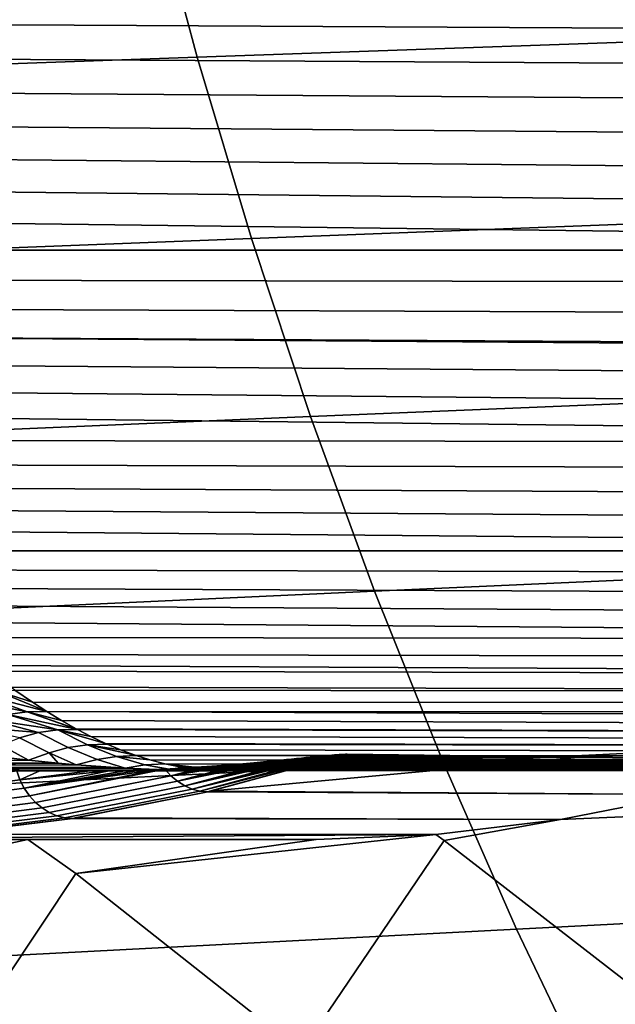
# Model space of a CAD drawing. Header units: metres. Extents: x -240 to 45, y -77 to 27.
# Tile 394 of 656: x -184.29 to -182.55, y -8.33 to -5.46. Entities that reach past the tile are written whole.
import ezdxf

# ---------------------------------------------------------------- set-up
doc = ezdxf.new("R2010")
doc.units = ezdxf.units.M
doc.layers.add('solid_102011X2', color=7, linetype='CONTINUOUS')

msp = doc.modelspace()

# ---------------------------------------------------------------- linework, layer by layer
at = {"layer": 'solid_102011X2'}
for points in [[(-182.132004, -4.978137, 342.194366), (-183.913055, -5.033942, 340.73645), (-183.76918, -5.570897, 340.586121), (-181.991821, -5.509152, 342.043945)], [(-183.913055, -5.033942, 340.73645), (-185.67659, -5.090312, 339.257294), (-185.528992, -5.633263, 339.107086), (-183.76918, -5.570897, 340.586121)], [(-177.782104, -5.51165, 288.353699), (-185.397766, -5.471175, 292.872345), (-185.418793, -5.369528, 292.744904), (-177.699371, -5.406016, 288.156281)], [(-177.857864, -5.617121, 288.552673), (-185.375641, -5.571241, 293.002289), (-185.397766, -5.471175, 292.872345), (-177.782104, -5.51165, 288.353699)], [(-181.991821, -5.509152, 342.043945), (-183.76918, -5.570897, 340.586121), (-183.610855, -6.099257, 340.420715), (-181.837555, -6.031673, 341.878448)], [(-183.76918, -5.570897, 340.586121), (-185.528992, -5.633263, 339.107086), (-185.366562, -6.167518, 338.941803), (-183.610855, -6.099257, 340.420715)], [(-177.926575, -5.722317, 288.753357), (-185.352325, -5.669574, 293.13446), (-185.375641, -5.571241, 293.002289), (-177.857864, -5.617121, 288.552673)], [(-177.988312, -5.826829, 288.955566), (-185.327805, -5.766119, 293.268799), (-185.352325, -5.669574, 293.13446), (-177.926575, -5.722317, 288.753357)], [(-178.043076, -5.930428, 289.159241), (-185.302109, -5.860838, 293.405396), (-185.327805, -5.766119, 293.268799), (-177.988312, -5.826829, 288.955566)], [(-178.090958, -6.032766, 289.364227), (-185.275131, -5.953577, 293.543884), (-185.302109, -5.860838, 293.405396), (-178.043076, -5.930428, 289.159241)], [(-178.131973, -6.133651, 289.570465), (-185.246826, -6.044256, 293.684174), (-185.275131, -5.953577, 293.543884), (-178.090958, -6.032766, 289.364227)], [(-178.131973, -6.133651, 289.570465), (-185.217285, -6.132874, 293.826324), (-185.246826, -6.044256, 293.684174)], [(-181.837555, -6.031673, 341.878448), (-183.610855, -6.099257, 340.420715), (-183.438324, -6.618206, 340.240479), (-181.669449, -6.544892, 341.698059)], [(-183.610855, -6.099257, 340.420715), (-185.366562, -6.167518, 338.941803), (-185.189575, -6.692252, 338.761688), (-183.438324, -6.618206, 340.240479)], [(-178.166199, -6.232761, 289.777802), (-185.186386, -6.219286, 293.970032), (-185.217285, -6.132874, 293.826324), (-178.131973, -6.133651, 289.570465)], [(-178.193665, -6.32993, 289.986176), (-185.154068, -6.303398, 294.115112), (-185.186386, -6.219286, 293.970032), (-178.166199, -6.232761, 289.777802)], [(-178.214493, -6.424839, 290.195343), (-185.120453, -6.385234, 294.261627), (-185.154068, -6.303398, 294.115112), (-178.193665, -6.32993, 289.986176)], [(-178.228683, -6.517333, 290.405273), (-185.085419, -6.464677, 294.409332), (-185.120453, -6.385234, 294.261627), (-178.216446, -6.435531, 290.219299)], [(-178.214493, -6.424839, 290.195343), (-178.216446, -6.435531, 290.219299), (-185.120453, -6.385234, 294.261627)], [(-178.236404, -6.6071, 290.61557), (-185.048935, -6.541638, 294.557922), (-185.085419, -6.464677, 294.409332), (-178.228683, -6.517333, 290.405273)], [(-178.237671, -6.694005, 290.826233), (-185.011078, -6.616149, 294.70755), (-185.048935, -6.541638, 294.557922), (-178.236404, -6.6071, 290.61557)], [(-181.669449, -6.544892, 341.698059), (-183.438324, -6.618206, 340.240479), (-183.251846, -7.126936, 340.045654), (-181.487732, -7.048009, 341.503113)], [(-183.438324, -6.618206, 340.240479), (-185.189575, -6.692252, 338.761688), (-184.998276, -7.206646, 338.567017), (-183.251846, -7.126936, 340.045654)], [(-178.237671, -6.694005, 290.826233), (-184.971786, -6.688125, 294.857941), (-185.011078, -6.616149, 294.70755)], [(-178.232651, -6.777806, 291.036926), (-184.931015, -6.757482, 295.008759), (-184.971786, -6.688125, 294.857941), (-178.237671, -6.694005, 290.826233)], [(-178.22139, -6.858398, 291.24762), (-184.888824, -6.824261, 295.160156), (-184.931015, -6.757482, 295.008759), (-178.232651, -6.777806, 291.036926)], [(-178.20401, -6.935632, 291.45816), (-184.845215, -6.888403, 295.31189), (-184.888824, -6.824261, 295.160156), (-178.22139, -6.858398, 291.24762)], [(-178.180603, -7.009412, 291.668518), (-184.800156, -6.949833, 295.463654), (-184.845215, -6.888403, 295.31189), (-178.20401, -6.935632, 291.45816)], [(-178.180603, -7.009412, 291.668518), (-184.753693, -7.008596, 295.615448), (-184.800156, -6.949833, 295.463654)], [(-178.151276, -7.079625, 291.878571), (-184.705841, -7.064662, 295.767151), (-184.753693, -7.008596, 295.615448), (-178.180603, -7.009412, 291.668518)], [(-181.487732, -7.048009, 341.503113), (-183.251846, -7.126936, 340.045654), (-183.051712, -7.624671, 339.836578), (-181.292725, -7.540257, 341.293884)], [(-178.116104, -7.146205, 292.088409), (-184.656616, -7.117971, 295.918457), (-184.705841, -7.064662, 295.767151), (-178.151276, -7.079625, 291.878571)], [(-183.251846, -7.126936, 340.045654), (-184.998276, -7.206646, 338.567017), (-184.792984, -7.709916, 338.358093), (-183.051712, -7.624671, 339.836578)], [(-178.075134, -7.209074, 292.297943), (-184.606064, -7.168538, 296.069214), (-184.656616, -7.117971, 295.918457), (-178.116104, -7.146205, 292.088409)], [(-178.028488, -7.268141, 292.507202), (-184.554214, -7.216405, 296.219452), (-184.606064, -7.168538, 296.069214), (-178.075134, -7.209074, 292.297943)], [(-178.028488, -7.268141, 292.507202), (-184.501114, -7.261597, 296.36911), (-184.554214, -7.216405, 296.219452)], [(-177.976181, -7.32332, 292.716095), (-184.439041, -7.311339, 296.545441), (-184.501114, -7.261597, 296.36911), (-178.028488, -7.268141, 292.507202)], [(-177.91835, -7.374502, 292.9245), (-184.398666, -7.34271, 296.664673), (-184.439041, -7.311339, 296.545441), (-177.976181, -7.32332, 292.716095)], [(-177.91835, -7.374502, 292.9245), (-184.376419, -7.359608, 296.731812), (-184.398666, -7.34271, 296.664673)], [(-177.855026, -7.421601, 293.132324), (-184.313156, -7.406028, 296.928741), (-184.376419, -7.359608, 296.731812), (-177.91835, -7.374502, 292.9245)], [(-184.46965, -7.437465, 297.018005), (-184.413895, -7.423072, 297.003113), (-184.264343, -7.477745, 297.291748)], [(-184.413895, -7.423072, 297.003113), (-184.3573, -7.415479, 296.98645), (-184.207733, -7.476819, 297.274445)], [(-184.413895, -7.423072, 297.003113), (-184.207733, -7.476819, 297.274445), (-184.264343, -7.477745, 297.291748)], [(-184.3573, -7.415479, 296.98645), (-184.300934, -7.414684, 296.967743), (-184.249466, -7.449865, 297.13504)], [(-184.3573, -7.415479, 296.98645), (-184.249466, -7.449865, 297.13504), (-184.207733, -7.476819, 297.274445)], [(-177.855026, -7.421601, 293.132324), (-184.300934, -7.414684, 296.967743), (-184.313156, -7.406028, 296.928741)], [(-177.80986, -7.450659, 293.270386), (-184.249466, -7.449865, 297.13504), (-184.300934, -7.414684, 296.967743), (-177.855026, -7.421601, 293.132324)], [(-184.46965, -7.437465, 297.018005), (-184.264343, -7.477745, 297.291748), (-184.320816, -7.485547, 297.307709)], [(-177.762344, -7.47782, 293.40802), (-184.207733, -7.476819, 297.274445), (-184.249466, -7.449865, 297.13504), (-177.80986, -7.450659, 293.270386)], [(-184.320816, -7.485547, 297.307709), (-184.264343, -7.477745, 297.291748), (-184.118332, -7.529172, 297.583435)], [(-184.264343, -7.477745, 297.291748), (-184.207733, -7.476819, 297.274445), (-184.164215, -7.50329, 297.42334)], [(-184.264343, -7.477745, 297.291748), (-184.164215, -7.50329, 297.42334), (-184.12146, -7.527478, 297.572418)], [(-184.264343, -7.477745, 297.291748), (-184.12146, -7.527478, 297.572418), (-184.118332, -7.529172, 297.583435)], [(-177.660492, -7.526335, 293.681671), (-184.164215, -7.50329, 297.42334), (-184.207733, -7.476819, 297.274445), (-177.71254, -7.503058, 293.545166)], [(-177.708496, -7.496192, 293.499237), (-177.71254, -7.503058, 293.545166), (-184.207733, -7.476819, 297.274445), (-177.762344, -7.47782, 293.40802)], [(-184.430206, -7.521258, 297.334717), (-184.376373, -7.500119, 297.322083), (-184.231384, -7.538538, 297.61557)], [(-184.376373, -7.500119, 297.322083), (-184.320816, -7.485547, 297.307709), (-184.174957, -7.530424, 297.600128)], [(-184.376373, -7.500119, 297.322083), (-184.174957, -7.530424, 297.600128), (-184.231384, -7.538538, 297.61557)], [(-184.320816, -7.485547, 297.307709), (-184.118332, -7.529172, 297.583435), (-184.174957, -7.530424, 297.600128)], [(-177.606216, -7.547643, 293.817474), (-184.12146, -7.527478, 297.572418), (-184.164215, -7.50329, 297.42334), (-177.660492, -7.526335, 293.681671)], [(-184.430206, -7.521258, 297.334717), (-184.231384, -7.538538, 297.61557), (-184.286758, -7.553417, 297.629639)], [(-184.231384, -7.538538, 297.61557), (-184.144836, -7.582178, 297.926056), (-184.20015, -7.597491, 297.940033), (-184.286758, -7.553417, 297.629639)], [(-184.174957, -7.530424, 297.600128), (-184.088394, -7.573649, 297.910889), (-184.144836, -7.582178, 297.926056), (-184.231384, -7.538538, 297.61557)], [(-184.174957, -7.530424, 297.600128), (-184.118332, -7.529172, 297.583435), (-184.078644, -7.549804, 297.724579)], [(-184.174957, -7.530424, 297.600128), (-184.078644, -7.549804, 297.724579), (-184.035782, -7.57017, 297.8797)], [(-184.088394, -7.573649, 297.910889), (-184.174957, -7.530424, 297.600128), (-184.035782, -7.57017, 297.8797), (-184.031662, -7.572017, 297.894745)], [(-177.606216, -7.547643, 293.817474), (-184.118332, -7.529172, 297.583435), (-184.12146, -7.527478, 297.572418)], [(-177.549744, -7.566967, 293.952606), (-184.078644, -7.549804, 297.724579), (-184.118332, -7.529172, 297.583435), (-177.606216, -7.547643, 293.817474)], [(-181.292725, -7.540257, 341.293884), (-183.051712, -7.624671, 339.836578), (-182.838242, -8.110639, 339.613556), (-181.084717, -8.020875, 341.070709)], [(-184.286758, -7.553417, 297.629639), (-184.20015, -7.597491, 297.940033), (-184.260666, -7.61862, 297.937256), (-184.340332, -7.574852, 297.642212)], [(-177.491135, -7.584291, 294.086945), (-184.035782, -7.57017, 297.8797), (-184.078644, -7.549804, 297.724579), (-177.549744, -7.566967, 293.952606)], [(-177.491135, -7.584291, 294.086945), (-184.031662, -7.572017, 297.894745), (-184.035782, -7.57017, 297.8797)], [(-184.340332, -7.574852, 297.642212), (-184.260666, -7.61862, 297.937256), (-184.336212, -7.60971, 297.772736)], [(-184.20015, -7.597491, 297.940033), (-184.174118, -7.627453, 298.12619), (-184.260666, -7.61862, 297.937256)], [(-184.144836, -7.582178, 297.926056), (-184.060669, -7.616592, 298.238678), (-184.12178, -7.632076, 298.240479), (-184.20015, -7.597491, 297.940033)], [(-184.20015, -7.597491, 297.940033), (-184.12178, -7.632076, 298.240479), (-184.174118, -7.627453, 298.12619)], [(-184.088394, -7.573649, 297.910889), (-184.003998, -7.607533, 298.223572), (-184.060669, -7.616592, 298.238678), (-184.144836, -7.582178, 297.926056)], [(-184.088394, -7.573649, 297.910889), (-184.031662, -7.572017, 297.894745), (-183.992813, -7.588407, 298.037079)], [(-184.088394, -7.573649, 297.910889), (-183.992813, -7.588407, 298.037079), (-183.949738, -7.604417, 298.196411)], [(-184.003998, -7.607533, 298.223572), (-184.088394, -7.573649, 297.910889), (-183.949738, -7.604417, 298.196411), (-183.946716, -7.605454, 298.207642)], [(-177.430389, -7.599606, 294.22049), (-183.992813, -7.588407, 298.037079), (-184.031662, -7.572017, 297.894745), (-177.491135, -7.584291, 294.086945)], [(-177.367493, -7.612911, 294.35321), (-183.949738, -7.604417, 298.196411), (-183.992813, -7.588407, 298.037079), (-177.430389, -7.599606, 294.22049)], [(-184.336212, -7.60971, 297.772736), (-184.260666, -7.61862, 297.937256), (-185.795227, -7.626017, 295.241486)], [(-184.260666, -7.61862, 297.937256), (-184.174118, -7.627453, 298.12619), (-185.795227, -7.626017, 295.241486)], [(-185.795227, -7.626017, 295.241486), (-184.174118, -7.627453, 298.12619), (-185.661911, -7.639257, 295.562469)], [(-184.174118, -7.627453, 298.12619), (-184.12178, -7.632076, 298.240479), (-185.661911, -7.639257, 295.562469)], [(-183.051712, -7.624671, 339.836578), (-184.792984, -7.709916, 338.358093), (-184.57399, -8.201282, 338.135223), (-182.838242, -8.110639, 339.613556)], [(-184.060669, -7.616592, 298.238678), (-183.978775, -7.641962, 298.552704), (-184.12178, -7.632076, 298.240479)], [(-184.003998, -7.607533, 298.223572), (-183.921402, -7.632154, 298.537415), (-183.978775, -7.641962, 298.552704), (-184.060669, -7.616592, 298.238678)], [(-184.003998, -7.607533, 298.223572), (-183.946716, -7.605454, 298.207642), (-183.906601, -7.618152, 298.35788)], [(-183.921402, -7.632154, 298.537415), (-184.003998, -7.607533, 298.223572), (-183.906601, -7.618152, 298.35788), (-183.863419, -7.629533, 298.521484)], [(-177.367493, -7.612911, 294.35321), (-183.946716, -7.605454, 298.207642), (-183.949738, -7.604417, 298.196411)], [(-177.302475, -7.624199, 294.485199), (-183.906601, -7.618152, 298.35788), (-183.946716, -7.605454, 298.207642), (-177.367493, -7.612911, 294.35321)], [(-177.235336, -7.633459, 294.616364), (-183.863419, -7.629533, 298.521484), (-183.906601, -7.618152, 298.35788), (-177.302475, -7.624199, 294.485199)], [(-183.524597, -7.61872, 300.033966), (-183.805237, -7.693154, 299.647186), (-183.826172, -7.68014, 299.660095)], [(-183.540726, -7.620311, 300.019287), (-183.524597, -7.61872, 300.033966), (-183.826172, -7.68014, 299.660095)], [(-183.557556, -7.621946, 300.003632), (-183.540726, -7.620311, 300.019287), (-183.826172, -7.68014, 299.660095)], [(-183.575287, -7.623638, 299.986816), (-183.557556, -7.621946, 300.003632), (-183.826172, -7.68014, 299.660095)], [(-183.594116, -7.625397, 299.968628), (-183.575287, -7.623638, 299.986816), (-183.826172, -7.68014, 299.660095)], [(-183.614227, -7.627228, 299.948853), (-183.594116, -7.625397, 299.968628), (-183.826172, -7.68014, 299.660095)], [(-183.635834, -7.629135, 299.927246), (-183.614227, -7.627228, 299.948853), (-183.826172, -7.68014, 299.660095)], [(-183.439774, -7.610152, 300.104767), (-183.783295, -7.702669, 299.632965), (-183.805237, -7.693154, 299.647186)], [(-183.452057, -7.611394, 300.095367), (-183.439774, -7.610152, 300.104767), (-183.805237, -7.693154, 299.647186)], [(-183.465225, -7.612731, 300.08493), (-183.452057, -7.611394, 300.095367), (-183.805237, -7.693154, 299.647186)], [(-183.479172, -7.614149, 300.073486), (-183.465225, -7.612731, 300.08493), (-183.805237, -7.693154, 299.647186)], [(-183.49379, -7.615631, 300.061096), (-183.479172, -7.614149, 300.073486), (-183.805237, -7.693154, 299.647186)], [(-183.508972, -7.61716, 300.047913), (-183.49379, -7.615631, 300.061096), (-183.805237, -7.693154, 299.647186)], [(-183.524597, -7.61872, 300.033966), (-183.508972, -7.61716, 300.047913), (-183.805237, -7.693154, 299.647186)], [(-183.375534, -7.604023, 300.145294), (-183.760773, -7.7085, 299.617706), (-183.783295, -7.702669, 299.632965)], [(-183.382919, -7.604664, 300.141724), (-183.375534, -7.604023, 300.145294), (-183.783295, -7.702669, 299.632965)], [(-183.390732, -7.60537, 300.137512), (-183.382919, -7.604664, 300.141724), (-183.783295, -7.702669, 299.632965)], [(-183.399094, -7.60615, 300.132629), (-183.390732, -7.60537, 300.137512), (-183.783295, -7.702669, 299.632965)], [(-183.408096, -7.607011, 300.126984), (-183.399094, -7.60615, 300.132629), (-183.783295, -7.702669, 299.632965)], [(-183.417831, -7.607962, 300.120514), (-183.408096, -7.607011, 300.126984), (-183.783295, -7.702669, 299.632965)], [(-183.428391, -7.609008, 300.113129), (-183.417831, -7.607962, 300.120514), (-183.783295, -7.702669, 299.632965)], [(-183.439774, -7.610152, 300.104767), (-183.428391, -7.609008, 300.113129), (-183.783295, -7.702669, 299.632965)], [(-183.342102, -7.601734, 300.153381), (-183.336685, -7.60157, 300.15213), (-183.738068, -7.710533, 299.601715), (-183.760773, -7.7085, 299.617706)], [(-183.34816, -7.602026, 300.153473), (-183.342102, -7.601734, 300.153381), (-183.760773, -7.7085, 299.617706)], [(-183.354752, -7.602426, 300.152527), (-183.34816, -7.602026, 300.153473), (-183.760773, -7.7085, 299.617706)], [(-183.361603, -7.602908, 300.150726), (-183.354752, -7.602426, 300.152527), (-183.760773, -7.7085, 299.617706)], [(-183.368484, -7.60344, 300.148315), (-183.361603, -7.602908, 300.150726), (-183.760773, -7.7085, 299.617706)], [(-183.375534, -7.604023, 300.145294), (-183.368484, -7.60344, 300.148315), (-183.760773, -7.7085, 299.617706)], [(-183.738068, -7.710533, 299.601715), (-183.332047, -7.60155, 300.149567), (-183.733307, -7.709419, 299.608337)], [(-183.336685, -7.60157, 300.15213), (-183.332047, -7.60155, 300.149567), (-183.738068, -7.710533, 299.601715)], [(-183.733307, -7.709419, 299.608337), (-183.332047, -7.60155, 300.149567), (-182.658432, -7.609702, 299.641296)], [(-182.658432, -7.609702, 299.641296), (-181.955566, -7.616845, 299.119171), (-182.337433, -7.71838, 298.586487), (-183.733307, -7.709419, 299.608337)], [(-176.616882, -7.632549, 295.643677), (-176.53009, -7.622786, 295.767578), (-183.635834, -7.629135, 299.927246), (-183.659088, -7.631114, 299.903564)], [(-176.53009, -7.622786, 295.767578), (-183.614227, -7.627228, 299.948853), (-183.635834, -7.629135, 299.927246)], [(-176.53009, -7.622786, 295.767578), (-183.594116, -7.625397, 299.968628), (-183.614227, -7.627228, 299.948853)], [(-176.53009, -7.622786, 295.767578), (-183.575287, -7.623638, 299.986816), (-183.594116, -7.625397, 299.968628)], [(-176.53009, -7.622786, 295.767578), (-183.557556, -7.621946, 300.003632), (-183.575287, -7.623638, 299.986816)], [(-176.53009, -7.622786, 295.767578), (-176.441498, -7.610884, 295.889923), (-183.540726, -7.620311, 300.019287), (-183.557556, -7.621946, 300.003632)], [(-183.540726, -7.620311, 300.019287), (-176.441498, -7.610884, 295.889923), (-181.955566, -7.616845, 299.119171), (-183.524597, -7.61872, 300.033966)], [(-183.524597, -7.61872, 300.033966), (-181.955566, -7.616845, 299.119171), (-183.508972, -7.61716, 300.047913)], [(-183.508972, -7.61716, 300.047913), (-181.955566, -7.616845, 299.119171), (-182.658432, -7.609702, 299.641296), (-183.49379, -7.615631, 300.061096)], [(-183.49379, -7.615631, 300.061096), (-182.658432, -7.609702, 299.641296), (-183.479172, -7.614149, 300.073486)], [(-183.479172, -7.614149, 300.073486), (-182.658432, -7.609702, 299.641296), (-183.465225, -7.612731, 300.08493)], [(-183.465225, -7.612731, 300.08493), (-182.658432, -7.609702, 299.641296), (-183.452057, -7.611394, 300.095367)], [(-183.452057, -7.611394, 300.095367), (-182.658432, -7.609702, 299.641296), (-183.439774, -7.610152, 300.104767)], [(-183.439774, -7.610152, 300.104767), (-182.658432, -7.609702, 299.641296), (-183.428391, -7.609008, 300.113129)], [(-183.417831, -7.607962, 300.120514), (-183.428391, -7.609008, 300.113129), (-182.658432, -7.609702, 299.641296), (-183.332047, -7.60155, 300.149567)], [(-183.417831, -7.607962, 300.120514), (-183.332047, -7.60155, 300.149567), (-183.408096, -7.607011, 300.126984)], [(-183.408096, -7.607011, 300.126984), (-183.332047, -7.60155, 300.149567), (-183.399094, -7.60615, 300.132629)], [(-183.399094, -7.60615, 300.132629), (-183.332047, -7.60155, 300.149567), (-183.390732, -7.60537, 300.137512)], [(-183.390732, -7.60537, 300.137512), (-183.332047, -7.60155, 300.149567), (-183.382919, -7.604664, 300.141724)], [(-183.382919, -7.604664, 300.141724), (-183.332047, -7.60155, 300.149567), (-183.375534, -7.604023, 300.145294)], [(-183.375534, -7.604023, 300.145294), (-183.332047, -7.60155, 300.149567), (-183.368484, -7.60344, 300.148315)], [(-183.368484, -7.60344, 300.148315), (-183.332047, -7.60155, 300.149567), (-183.361603, -7.602908, 300.150726)], [(-183.361603, -7.602908, 300.150726), (-183.332047, -7.60155, 300.149567), (-183.354752, -7.602426, 300.152527)], [(-183.354752, -7.602426, 300.152527), (-183.332047, -7.60155, 300.149567), (-183.34816, -7.602026, 300.153473)], [(-183.34816, -7.602026, 300.153473), (-183.332047, -7.60155, 300.149567), (-183.342102, -7.601734, 300.153381)], [(-183.342102, -7.601734, 300.153381), (-183.332047, -7.60155, 300.149567), (-183.336685, -7.60157, 300.15213)], [(-184.12178, -7.632076, 298.240479), (-184.006241, -7.640374, 298.492798), (-185.661911, -7.639257, 295.562469)], [(-185.661911, -7.639257, 295.562469), (-184.006241, -7.640374, 298.492798), (-185.525253, -7.6473, 295.890808)], [(-184.006241, -7.640374, 298.492798), (-183.978775, -7.641962, 298.552704), (-185.525253, -7.6473, 295.890808)], [(-183.978775, -7.641962, 298.552704), (-183.838394, -7.647869, 298.859131), (-185.525253, -7.6473, 295.890808)], [(-185.525253, -7.6473, 295.890808), (-183.838394, -7.647869, 298.859131), (-185.372192, -7.65, 296.248688)], [(-183.834061, -7.647991, 298.868561), (-183.688934, -7.65, 299.184174), (-185.451813, -7.65, 297.311707), (-185.281845, -7.65, 296.41037)], [(-183.688934, -7.65, 299.184174), (-185.047668, -7.65, 297.983337), (-185.451813, -7.65, 297.311707)], [(-183.838394, -7.647869, 298.859131), (-185.281845, -7.65, 296.41037), (-185.372192, -7.65, 296.248688)], [(-183.838394, -7.647869, 298.859131), (-183.834061, -7.647991, 298.868561), (-185.281845, -7.65, 296.41037)], [(-183.688934, -7.65, 299.184174), (-184.69519, -7.65, 298.548157), (-185.047668, -7.65, 297.983337)], [(-183.688934, -7.65, 299.184174), (-184.684067, -7.65, 298.565369), (-184.69519, -7.65, 298.548157)], [(-183.688934, -7.65, 299.184174), (-184.532974, -7.65, 298.795044), (-184.684067, -7.65, 298.565369)], [(-184.663696, -7.727849, 298.555573), (-184.673538, -7.703028, 298.560577), (-184.29509, -7.65, 299.137482), (-184.286148, -7.676359, 299.131836)], [(-183.688934, -7.65, 299.184174), (-184.377991, -7.65, 299.021271), (-184.532974, -7.65, 298.795044)], [(-183.688934, -7.65, 299.184174), (-184.29509, -7.65, 299.137482), (-184.377991, -7.65, 299.021271)], [(-184.286148, -7.676359, 299.131836), (-184.29509, -7.65, 299.137482), (-184.227646, -7.65, 299.229279)], [(-183.688934, -7.65, 299.184174), (-184.227646, -7.65, 299.229279), (-184.29509, -7.65, 299.137482)], [(-184.025177, -7.649632, 299.489227), (-184.286148, -7.676359, 299.131836), (-184.081192, -7.65, 299.419891)], [(-184.025177, -7.649632, 299.489227), (-184.273392, -7.70041, 299.125793), (-184.286148, -7.676359, 299.131836)], [(-184.286148, -7.676359, 299.131836), (-184.227646, -7.65, 299.229279), (-184.081192, -7.65, 299.419891)], [(-183.882782, -7.64555, 299.658752), (-184.258087, -7.722294, 299.117767), (-184.273392, -7.70041, 299.125793)], [(-183.926285, -7.647255, 299.608032), (-183.882782, -7.64555, 299.658752), (-184.273392, -7.70041, 299.125793)], [(-183.973648, -7.648661, 299.551727), (-183.926285, -7.647255, 299.608032), (-184.273392, -7.70041, 299.125793)], [(-184.025177, -7.649632, 299.489227), (-183.973648, -7.648661, 299.551727), (-184.273392, -7.70041, 299.125793)], [(-183.845688, -7.663878, 299.671448), (-184.240524, -7.741587, 299.10791), (-184.258087, -7.722294, 299.117767), (-183.862961, -7.644645, 299.681549)], [(-183.882782, -7.64555, 299.658752), (-183.862961, -7.644645, 299.681549), (-184.258087, -7.722294, 299.117767)], [(-183.885056, -7.65, 299.302032), (-184.081192, -7.65, 299.419891), (-184.227646, -7.65, 299.229279)], [(-183.688934, -7.65, 299.184174), (-183.885056, -7.65, 299.302032), (-184.227646, -7.65, 299.229279)], [(-184.12178, -7.632076, 298.240479), (-183.978775, -7.641962, 298.552704), (-184.006241, -7.640374, 298.492798)], [(-183.885056, -7.65, 299.302032), (-176.866409, -7.648903, 295.262604), (-184.025177, -7.649632, 299.489227), (-184.081192, -7.65, 299.419891)], [(-176.866409, -7.648903, 295.262604), (-183.973648, -7.648661, 299.551727), (-184.025177, -7.649632, 299.489227)], [(-183.921402, -7.632154, 298.537415), (-183.838394, -7.647869, 298.859131), (-183.978775, -7.641962, 298.552704)], [(-176.866409, -7.648903, 295.262604), (-176.785065, -7.64562, 295.391144), (-183.926285, -7.647255, 299.608032), (-183.973648, -7.648661, 299.551727)], [(-176.785065, -7.64562, 295.391144), (-183.882782, -7.64555, 299.658752), (-183.926285, -7.647255, 299.608032)], [(-183.921402, -7.632154, 298.537415), (-183.863419, -7.629533, 298.521484), (-183.819824, -7.638484, 298.68692), (-183.834061, -7.647991, 298.868561)], [(-183.921402, -7.632154, 298.537415), (-183.834061, -7.647991, 298.868561), (-183.838394, -7.647869, 298.859131)], [(-176.866409, -7.648903, 295.262604), (-183.885056, -7.65, 299.302032), (-183.688934, -7.65, 299.184174)], [(-176.785065, -7.64562, 295.391144), (-176.701874, -7.640164, 295.518188), (-183.862961, -7.644645, 299.681549), (-183.882782, -7.64555, 299.658752)], [(-183.819824, -7.638484, 298.68692), (-183.863419, -7.629533, 298.521484), (-183.785248, -7.638483, 298.666138)], [(-177.166092, -7.640679, 294.746704), (-183.785248, -7.638483, 298.666138), (-183.863419, -7.629533, 298.521484), (-177.235336, -7.633459, 294.616364)], [(-183.740494, -7.637388, 299.817841), (-183.845688, -7.663878, 299.671448), (-183.862961, -7.644645, 299.681549)], [(-183.772034, -7.63952, 299.783539), (-183.740494, -7.637388, 299.817841), (-183.862961, -7.644645, 299.681549)], [(-183.80603, -7.641619, 299.745911), (-183.772034, -7.63952, 299.783539), (-183.862961, -7.644645, 299.681549)], [(-176.701874, -7.640164, 295.518188), (-183.842819, -7.643646, 299.704498), (-183.862961, -7.644645, 299.681549)], [(-183.842819, -7.643646, 299.704498), (-183.80603, -7.641619, 299.745911), (-183.862961, -7.644645, 299.681549)], [(-183.635834, -7.629135, 299.927246), (-183.826172, -7.68014, 299.660095), (-183.845688, -7.663878, 299.671448)], [(-183.659088, -7.631114, 299.903564), (-183.635834, -7.629135, 299.927246), (-183.845688, -7.663878, 299.671448)], [(-183.684174, -7.633161, 299.877625), (-183.659088, -7.631114, 299.903564), (-183.845688, -7.663878, 299.671448)], [(-183.711258, -7.635259, 299.849121), (-183.684174, -7.633161, 299.877625), (-183.845688, -7.663878, 299.671448)], [(-183.740494, -7.637388, 299.817841), (-183.711258, -7.635259, 299.849121), (-183.845688, -7.663878, 299.671448)], [(-176.701874, -7.640164, 295.518188), (-183.80603, -7.641619, 299.745911), (-183.842819, -7.643646, 299.704498)], [(-183.776199, -7.644884, 298.852692), (-183.834061, -7.647991, 298.868561), (-183.819824, -7.638484, 298.68692)], [(-183.776199, -7.644884, 298.852692), (-183.688934, -7.65, 299.184174), (-183.834061, -7.647991, 298.868561)], [(-183.776199, -7.644884, 298.852692), (-183.819824, -7.638484, 298.68692), (-183.785248, -7.638483, 298.666138), (-183.705566, -7.64488, 298.810089)], [(-176.701874, -7.640164, 295.518188), (-183.772034, -7.63952, 299.783539), (-183.80603, -7.641619, 299.745911)], [(-177.094757, -7.645851, 294.876221), (-183.705566, -7.64488, 298.810089), (-183.785248, -7.638483, 298.666138), (-177.166092, -7.640679, 294.746704)], [(-183.73262, -7.648719, 299.018311), (-183.776199, -7.644884, 298.852692), (-183.705566, -7.64488, 298.810089), (-183.624405, -7.64872, 298.953339)], [(-183.73262, -7.648719, 299.018311), (-183.688934, -7.65, 299.184174), (-183.776199, -7.644884, 298.852692)], [(-176.701874, -7.640164, 295.518188), (-176.616882, -7.632549, 295.643677), (-183.740494, -7.637388, 299.817841), (-183.772034, -7.63952, 299.783539)], [(-176.616882, -7.632549, 295.643677), (-183.711258, -7.635259, 299.849121), (-183.740494, -7.637388, 299.817841)], [(-183.624405, -7.64872, 298.953339), (-183.541809, -7.65, 299.095795), (-183.688934, -7.65, 299.184174), (-183.73262, -7.648719, 299.018311)], [(-176.616882, -7.632549, 295.643677), (-183.684174, -7.633161, 299.877625), (-183.711258, -7.635259, 299.849121)], [(-177.021362, -7.648961, 295.004852), (-183.624405, -7.64872, 298.953339), (-183.705566, -7.64488, 298.810089), (-177.094757, -7.645851, 294.876221)], [(-183.541809, -7.65, 299.095795), (-176.866409, -7.648903, 295.262604), (-183.688934, -7.65, 299.184174)], [(-176.616882, -7.632549, 295.643677), (-183.659088, -7.631114, 299.903564), (-183.684174, -7.633161, 299.877625)], [(-183.624405, -7.64872, 298.953339), (-176.945908, -7.65, 295.132568), (-176.866409, -7.648903, 295.262604), (-183.541809, -7.65, 299.095795)], [(-177.021362, -7.648961, 295.004852), (-176.945908, -7.65, 295.132568), (-183.624405, -7.64872, 298.953339)], [(-184.651138, -7.750953, 298.548737), (-184.663696, -7.727849, 298.555573), (-184.286148, -7.676359, 299.131836), (-184.273392, -7.70041, 299.125793)], [(-183.826172, -7.68014, 299.660095), (-184.221039, -7.757914, 299.096436), (-184.240524, -7.741587, 299.10791), (-183.845688, -7.663878, 299.671448)], [(-183.805237, -7.693154, 299.647186), (-184.200027, -7.770956, 299.083557), (-184.221039, -7.757914, 299.096436), (-183.826172, -7.68014, 299.660095)], [(-184.636108, -7.771914, 298.540222), (-184.651138, -7.750953, 298.548737), (-184.273392, -7.70041, 299.125793), (-184.258087, -7.722294, 299.117767)], [(-183.783295, -7.702669, 299.632965), (-184.177872, -7.780461, 299.069519), (-184.200027, -7.770956, 299.083557), (-183.805237, -7.693154, 299.647186)], [(-183.760773, -7.7085, 299.617706), (-184.155029, -7.786244, 299.054626), (-184.177872, -7.780461, 299.069519), (-183.783295, -7.702669, 299.632965)], [(-184.155029, -7.786244, 299.054626), (-183.760773, -7.7085, 299.617706), (-183.738068, -7.710533, 299.601715), (-184.131866, -7.788186, 299.039154)], [(-184.131866, -7.788186, 299.039154), (-183.738068, -7.710533, 299.601715), (-184.124603, -7.787015, 299.049866)], [(-183.738068, -7.710533, 299.601715), (-182.337433, -7.71838, 298.586487), (-182.710129, -7.791306, 298.037872), (-184.124603, -7.787015, 299.049866)], [(-183.738068, -7.710533, 299.601715), (-183.733307, -7.709419, 299.608337), (-182.337433, -7.71838, 298.586487)], [(-184.618881, -7.790347, 298.530151), (-184.636108, -7.771914, 298.540222), (-184.258087, -7.722294, 299.117767), (-184.240524, -7.741587, 299.10791)], [(-184.599777, -7.80591, 298.518707), (-184.618881, -7.790347, 298.530151), (-184.240524, -7.741587, 299.10791), (-184.221039, -7.757914, 299.096436)], [(-181.964645, -7.759462, 299.243225), (-182.710129, -7.791306, 298.037872), (-182.337433, -7.71838, 298.586487)], [(-184.579132, -7.818316, 298.506134), (-184.599777, -7.80591, 298.518707), (-184.221039, -7.757914, 299.096436), (-184.200027, -7.770956, 299.083557)], [(-184.579132, -7.818316, 298.506134), (-184.200027, -7.770956, 299.083557), (-184.177872, -7.780461, 299.069519), (-184.557358, -7.827335, 298.492645)], [(-182.383942, -8.366722, 299.179932), (-183.048645, -7.852649, 297.531708), (-182.710129, -7.791306, 298.037872), (-181.964645, -7.759462, 299.243225)], [(-184.557358, -7.827335, 298.492645), (-184.177872, -7.780461, 299.069519), (-184.155029, -7.786244, 299.054626), (-184.534821, -7.832804, 298.478485)], [(-184.534821, -7.832804, 298.478485), (-184.155029, -7.786244, 299.054626), (-184.131866, -7.788186, 299.039154), (-184.511948, -7.834617, 298.463959)], [(-184.511948, -7.834617, 298.463959), (-184.131866, -7.788186, 299.039154), (-184.505661, -7.834092, 298.473724)], [(-184.131866, -7.788186, 299.039154), (-182.710129, -7.791306, 298.037872), (-183.07283, -7.835333, 297.473724), (-184.505661, -7.834092, 298.473724)], [(-184.131866, -7.788186, 299.039154), (-184.124603, -7.787015, 299.049866), (-182.710129, -7.791306, 298.037872)], [(-183.048645, -7.852649, 297.531708), (-183.07283, -7.835333, 297.473724), (-182.710129, -7.791306, 298.037872)], [(-185.65918, -7.85, 296.566833), (-184.262741, -7.85, 295.462097), (-185.064865, -7.85, 294.074829)], [(-185.65918, -7.85, 296.566833), (-185.280106, -7.85, 297.209167), (-184.262741, -7.85, 295.462097)], [(-185.280106, -7.85, 297.209167), (-184.876633, -7.85, 297.879669), (-183.422302, -7.85, 296.898743), (-184.262741, -7.85, 295.462097)], [(-185.187836, -8.048876, 294.065125), (-185.064865, -7.85, 294.074829), (-184.262741, -7.85, 295.462097)], [(-184.537781, -8.570689, 295.757172), (-185.187836, -8.048876, 294.065125), (-184.262741, -7.85, 295.462097), (-184.12294, -7.949043, 295.805328)], [(-184.876633, -7.85, 297.879669), (-184.692459, -7.846002, 298.178864), (-183.07283, -7.835333, 297.473724), (-183.422302, -7.85, 296.898743)], [(-184.692459, -7.846002, 298.178864), (-184.511948, -7.834617, 298.463959), (-183.07283, -7.835333, 297.473724)], [(-184.511948, -7.834617, 298.463959), (-184.505661, -7.834092, 298.473724), (-183.07283, -7.835333, 297.473724)], [(-184.12294, -7.949043, 295.805328), (-184.262741, -7.85, 295.462097), (-183.422302, -7.85, 296.898743)], [(-184.12294, -7.949043, 295.805328), (-183.422302, -7.85, 296.898743), (-183.07283, -7.835333, 297.473724)], [(-183.465546, -8.466987, 297.47583), (-184.12294, -7.949043, 295.805328), (-183.07283, -7.835333, 297.473724), (-183.048645, -7.852649, 297.531708)], [(-182.729294, -8.95424, 299.276581), (-183.465546, -8.466987, 297.47583), (-183.048645, -7.852649, 297.531708), (-182.383942, -8.366722, 299.179932)], [(-183.81543, -9.061692, 297.572174), (-184.537781, -8.570689, 295.757172), (-184.12294, -7.949043, 295.805328), (-183.465546, -8.466987, 297.47583)], [(-181.084717, -8.020875, 341.070709), (-182.838242, -8.110639, 339.613556), (-182.61174, -8.584083, 339.376923), (-180.864014, -8.489113, 340.833893)], [(-182.838242, -8.110639, 339.613556), (-184.57399, -8.201282, 338.135223), (-184.341644, -8.679976, 337.898773), (-182.61174, -8.584083, 339.376923)]]:
    msp.add_3dface(points, dxfattribs=at)

doc.saveas('drawing.dxf')
